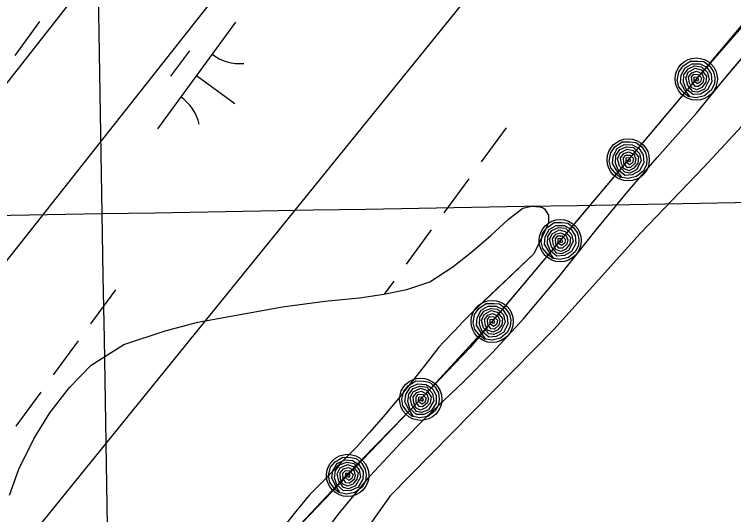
# Model space of a CAD drawing. Extents: x 3905714 to 3926767, y 183354 to 205755.
# Drawn here: x 3919966.9 to 3920239.4, y 199426.2 to 199615.6 of the extents above; entities that cross this region are included whole.
import ezdxf

# ---------------------------------------------------------------- set-up
doc = ezdxf.new("R2010")
doc.units = 0
for name, color, linetype in [('V-GRID-MAJR', 7, 'Continuous'), ('V-RIVR-EDGE', 7, 'Continuous'), ('V-RRAP-FSHR', 7, 'Continuous'), ('V-TOPO-SHOR', 7, 'Continuous'), ('V-UTIL-LINE', 7, 'Continuous'), ('V-WETL-SWMP', 7, 'Continuous')]:
    doc.layers.add(name, color=color, linetype=linetype)

msp = doc.modelspace()

# ---------------------------------------------------------------- linework, layer by layer
at = {"layer": 'V-GRID-MAJR'}
for points in [[(3920162.98, 190214.61), (3920105.98, 193480.1), (3920000.19, 199540.18), (3919966.26, 201484.22)], [(3915564.39, 199463.04), (3920000.19, 199540.18), (3922558.63, 199584.93)]]:
    msp.add_spline(points, degree=3, dxfattribs=at)
at = {"layer": 'V-RIVR-EDGE'}
for points in [[(3920374.1, 199713.61), (3920357.31, 199702.72), (3920314.57, 199662.77), (3920284.83, 199624.67), (3920250.45, 199581.93), (3920228.15, 199557.77), (3920203.99, 199532.68), (3920171.47, 199496.44), (3920109.21, 199433.25)], [(3920109.31, 199433.33), (3920077.62, 199388.65), (3920072.97, 199381.22), (3920066.47, 199370.07), (3920062.75, 199356.13), (3920059.03, 199345.91), (3920051.6, 199339.4), (3920034.88, 199329.18), (3920016.29, 199314.31), (3920000.49, 199308.74), (3919990.27, 199306.88), (3919881.56, 199181.44)]]:
    msp.add_lwpolyline(points, dxfattribs=at)
at = {"layer": 'V-RRAP-FSHR'}
for points in [[(3920550.73, 199986.15), (3920465.47, 199889.75), (3920298.23, 199677.79), (3920139.49, 199489.33), (3919997.75, 199341.58), (3919796.48, 199112.58), (3919711.59, 199013.66), (3919605.08, 198882.24), (3919551.75, 198826.91)], [(3920529.53, 199962.18), (3920503.34, 199932.22), (3920476.54, 199902.26), (3920451.4, 199871.45), (3920426.26, 199840.52), (3920401.49, 199808.65), (3920376.71, 199777.25), (3920351.93, 199745.85), (3920327.16, 199714.44), (3920302.38, 199683.42), (3920276.78, 199652.31), (3920251.8, 199621.72), (3920225.24, 199591.13), (3920199.47, 199560.54), (3920173.7, 199529.95), (3920147.93, 199499.35), (3920120.87, 199469.92), (3920093.18, 199441.56), (3920065.49, 199412.19), (3920037.8, 199383.32), (3920010.11, 199354.46), (3919983.13, 199324.94), (3919956.72, 199294.9)], [(3920222.43, 199584.37), (3920220.77, 199585.61), (3920218.69, 199588.14), (3920218.04, 199590.63), (3920218.6, 199593.8), (3920220.21, 199596.03), (3920222.91, 199597.97), (3920225.82, 199597.97), (3920228.08, 199597.74), (3920230.34, 199596.03), (3920231.75, 199593.93), (3920232.26, 199591.62), (3920232.12, 199589.41), (3920231.03, 199587.03), (3920228.35, 199584.81), (3920225.26, 199584.05), (3920222.89, 199584.4), (3920220.8, 199587.24), (3920219.27, 199589.79), (3920219.51, 199592.57), (3920221.03, 199595.42), (3920223.75, 199596.92), (3920226.76, 199596.86), (3920229.26, 199595.6), (3920230.95, 199593.03), (3920231.12, 199590.05), (3920229.52, 199587.01), (3920226.8, 199585.47), (3920224.02, 199585.25), (3920221.39, 199587.35), (3920220.38, 199589.92), (3920220.55, 199592.76), (3920222.12, 199595.03), (3920224.54, 199596.09), (3920227.29, 199595.81), (3920229.51, 199593.59), (3920230.17, 199590.82), (3920228.43, 199587.35), (3920225.85, 199586.15), (3920223.96, 199586.41), (3920222, 199588.75), (3920221.24, 199591.53), (3920222.21, 199593.77), (3920224.87, 199595.25), (3920227.16, 199594.65), (3920229.15, 199592.29), (3920228.85, 199589.9), (3920227.4, 199587.95), (3920225.45, 199587.03), (3920223.53, 199587.8), (3920222.67, 199589.6), (3920222.29, 199591.87), (3920223.54, 199593.54), (3920225.4, 199594.15), (3920227.39, 199593.24), (3920228.12, 199591.48), (3920227.77, 199589.74), (3920226.11, 199588.27), (3920224.78, 199588.28), (3920223.64, 199589.93), (3920223.41, 199591.84), (3920224.31, 199592.96), (3920225.88, 199592.9), (3920227.25, 199591.63), (3920226.87, 199590.04), (3920225.77, 199589.28), (3920224.44, 199590.25), (3920224.45, 199591.89), (3920225.62, 199592.01), (3920226.14, 199591), (3920225.77, 199590.24), (3920225.2, 199591.1)], [(3920196.66, 199553.77), (3920195, 199555.02), (3920192.92, 199557.54), (3920192.27, 199560.04), (3920192.83, 199563.21), (3920194.44, 199565.44), (3920197.14, 199567.37), (3920200.05, 199567.37), (3920202.31, 199567.15), (3920204.57, 199565.43), (3920205.98, 199563.33), (3920206.49, 199561.03), (3920206.35, 199558.82), (3920205.26, 199556.44), (3920202.58, 199554.22), (3920199.5, 199553.46), (3920197.12, 199553.81), (3920195.03, 199556.65), (3920193.5, 199559.19), (3920193.74, 199561.98), (3920195.26, 199564.83), (3920197.98, 199566.32), (3920200.99, 199566.27), (3920203.49, 199565.01), (3920205.18, 199562.43), (3920205.35, 199559.46), (3920203.75, 199556.42), (3920201.03, 199554.88), (3920198.25, 199554.66), (3920195.62, 199556.76), (3920194.61, 199559.33), (3920194.78, 199562.17), (3920196.35, 199564.44), (3920198.78, 199565.5), (3920201.52, 199565.22), (3920203.75, 199563), (3920204.4, 199560.23), (3920202.66, 199556.76), (3920200.08, 199555.56), (3920198.19, 199555.82), (3920196.23, 199558.16), (3920195.47, 199560.94), (3920196.44, 199563.18), (3920199.1, 199564.65), (3920201.39, 199564.06), (3920203.38, 199561.7), (3920203.08, 199559.31), (3920201.63, 199557.36), (3920199.68, 199556.44), (3920197.76, 199557.21), (3920196.9, 199559.01), (3920196.52, 199561.28), (3920197.77, 199562.94), (3920199.63, 199563.56), (3920201.62, 199562.65), (3920202.35, 199560.88), (3920202, 199559.15), (3920200.34, 199557.68), (3920199.01, 199557.69), (3920197.87, 199559.34), (3920197.64, 199561.25), (3920198.54, 199562.36), (3920200.11, 199562.31), (3920201.48, 199561.04), (3920201.1, 199559.45), (3920200, 199558.69), (3920198.67, 199559.66), (3920198.68, 199561.3), (3920199.85, 199561.42), (3920200.37, 199560.4), (3920200, 199559.65), (3920199.43, 199560.51)], [(3920170.89, 199523.18), (3920169.23, 199524.43), (3920167.15, 199526.95), (3920166.5, 199529.45), (3920167.06, 199532.61), (3920168.67, 199534.85), (3920171.37, 199536.78), (3920174.28, 199536.78), (3920176.54, 199536.56), (3920178.81, 199534.84), (3920180.21, 199532.74), (3920180.72, 199530.44), (3920180.58, 199528.23), (3920179.49, 199525.85), (3920176.82, 199523.63), (3920173.73, 199522.86), (3920171.35, 199523.22), (3920169.26, 199526.05), (3920167.73, 199528.6), (3920167.97, 199531.38), (3920169.49, 199534.23), (3920172.21, 199535.73), (3920175.22, 199535.68), (3920177.72, 199534.42), (3920179.41, 199531.84), (3920179.59, 199528.87), (3920177.98, 199525.82), (3920175.27, 199524.28), (3920172.48, 199524.07), (3920169.85, 199526.17), (3920168.84, 199528.74), (3920169.01, 199531.58), (3920170.58, 199533.85), (3920173.01, 199534.91), (3920175.75, 199534.62), (3920177.98, 199532.4), (3920178.63, 199529.64), (3920176.89, 199526.17), (3920174.31, 199524.97), (3920172.42, 199525.22), (3920170.46, 199527.57), (3920169.7, 199530.35), (3920170.67, 199532.59), (3920173.33, 199534.06), (3920175.62, 199533.47), (3920177.61, 199531.11), (3920177.31, 199528.71), (3920175.86, 199526.76), (3920173.91, 199525.85), (3920171.99, 199526.62), (3920171.13, 199528.41), (3920170.75, 199530.69), (3920172, 199532.35), (3920173.86, 199532.97), (3920175.85, 199532.06), (3920176.58, 199530.29), (3920176.23, 199528.56), (3920174.57, 199527.09), (3920173.24, 199527.1), (3920172.1, 199528.75), (3920171.88, 199530.66), (3920172.78, 199531.77), (3920174.34, 199531.72), (3920175.71, 199530.45), (3920175.33, 199528.86), (3920174.23, 199528.1), (3920172.9, 199529.06), (3920172.91, 199530.71), (3920174.08, 199530.83), (3920174.6, 199529.81), (3920174.23, 199529.05), (3920173.66, 199529.92)], [(3920145.12, 199492.59), (3920143.46, 199493.84), (3920141.38, 199496.36), (3920140.73, 199498.86), (3920141.29, 199502.02), (3920142.9, 199504.26), (3920145.6, 199506.19), (3920148.51, 199506.19), (3920150.77, 199505.97), (3920153.04, 199504.25), (3920154.44, 199502.15), (3920154.95, 199499.85), (3920154.81, 199497.63), (3920153.72, 199495.26), (3920151.05, 199493.03), (3920147.96, 199492.27), (3920145.58, 199492.63), (3920143.49, 199495.46), (3920141.96, 199498.01), (3920142.2, 199500.79), (3920143.72, 199503.64), (3920146.44, 199505.14), (3920149.45, 199505.09), (3920151.95, 199503.83), (3920153.65, 199501.25), (3920153.82, 199498.27), (3920152.21, 199495.23), (3920149.5, 199493.69), (3920146.71, 199493.47), (3920144.08, 199495.57), (3920143.07, 199498.15), (3920143.24, 199500.98), (3920144.81, 199503.26), (3920147.24, 199504.32), (3920149.98, 199504.03), (3920152.21, 199501.81), (3920152.86, 199499.05), (3920151.12, 199495.57), (3920148.54, 199494.38), (3920146.65, 199494.63), (3920144.69, 199496.98), (3920143.93, 199499.76), (3920144.9, 199502), (3920147.56, 199503.47), (3920149.85, 199502.88), (3920151.84, 199500.52), (3920151.54, 199498.12), (3920150.09, 199496.17), (3920148.14, 199495.26), (3920146.22, 199496.03), (3920145.36, 199497.82), (3920144.98, 199500.09), (3920146.23, 199501.76), (3920148.09, 199502.37), (3920150.08, 199501.46), (3920150.81, 199499.7), (3920150.46, 199497.97), (3920148.8, 199496.5), (3920147.47, 199496.51), (3920146.33, 199498.15), (3920146.1, 199500.07), (3920147.01, 199501.18), (3920148.57, 199501.13), (3920149.94, 199499.85), (3920149.56, 199498.26), (3920148.46, 199497.51), (3920147.13, 199498.47), (3920147.14, 199500.11), (3920148.31, 199500.23), (3920148.83, 199499.22), (3920148.46, 199498.46), (3920147.89, 199499.33)], [(3920117.63, 199463.35), (3920116.05, 199464.71), (3920114.14, 199467.36), (3920113.65, 199469.89), (3920114.41, 199473.01), (3920116.17, 199475.14), (3920118.99, 199476.89), (3920121.89, 199476.71), (3920124.13, 199476.34), (3920126.28, 199474.48), (3920127.55, 199472.29), (3920127.91, 199469.96), (3920127.62, 199467.76), (3920126.38, 199465.46), (3920123.57, 199463.42), (3920120.44, 199462.85), (3920118.09, 199463.36), (3920116.19, 199466.32), (3920114.83, 199468.96), (3920115.25, 199471.73), (3920116.95, 199474.47), (3920119.75, 199475.79), (3920122.76, 199475.55), (3920125.17, 199474.13), (3920126.7, 199471.45), (3920126.67, 199468.47), (3920124.87, 199465.53), (3920122.06, 199464.17), (3920119.27, 199464.13), (3920116.78, 199466.4), (3920115.94, 199469.03), (3920116.3, 199471.85), (3920118.01, 199474.02), (3920120.5, 199474.92), (3920123.22, 199474.46), (3920125.29, 199472.1), (3920125.77, 199469.3), (3920123.81, 199465.94), (3920121.16, 199464.92), (3920119.29, 199465.29), (3920117.48, 199467.76), (3920116.9, 199470.58), (3920118.02, 199472.76), (3920120.76, 199474.05), (3920123.01, 199473.32), (3920124.85, 199470.83), (3920124.4, 199468.46), (3920122.82, 199466.61), (3920120.81, 199465.82), (3920118.95, 199466.71), (3920118.21, 199468.56), (3920117.97, 199470.85), (3920119.33, 199472.43), (3920121.22, 199472.93), (3920123.15, 199471.89), (3920123.76, 199470.08), (3920123.3, 199468.38), (3920121.55, 199467.02), (3920120.23, 199467.11), (3920119.2, 199468.83), (3920119.09, 199470.75), (3920120.06, 199471.8), (3920121.62, 199471.65), (3920122.91, 199470.29), (3920122.43, 199468.73), (3920121.28, 199468.04), (3920120.02, 199469.09), (3920120.13, 199470.73), (3920121.31, 199470.78), (3920121.76, 199469.73), (3920121.34, 199469), (3920120.83, 199469.9)], [(3920089.94, 199434.49), (3920088.36, 199435.84), (3920086.45, 199438.49), (3920085.96, 199441.03), (3920086.72, 199444.15), (3920088.48, 199446.27), (3920091.3, 199448.03), (3920094.2, 199447.84), (3920096.44, 199447.47), (3920098.59, 199445.61), (3920099.86, 199443.43), (3920100.21, 199441.1), (3920099.93, 199438.9), (3920098.7, 199436.59), (3920095.88, 199434.55), (3920092.75, 199433.99), (3920090.4, 199434.5), (3920088.5, 199437.46), (3920087.14, 199440.1), (3920087.56, 199442.86), (3920089.26, 199445.61), (3920092.06, 199446.93), (3920095.07, 199446.68), (3920097.48, 199445.26), (3920099, 199442.58), (3920098.98, 199439.6), (3920097.18, 199436.67), (3920094.38, 199435.3), (3920091.58, 199435.27), (3920089.09, 199437.53), (3920088.25, 199440.16), (3920088.61, 199442.99), (3920090.32, 199445.15), (3920092.81, 199446.05), (3920095.53, 199445.59), (3920097.6, 199443.24), (3920098.08, 199440.43), (3920096.12, 199437.08), (3920093.47, 199436.05), (3920091.6, 199436.43), (3920089.79, 199438.89), (3920089.21, 199441.71), (3920090.33, 199443.89), (3920093.07, 199445.19), (3920095.32, 199444.45), (3920097.16, 199441.96), (3920096.71, 199439.6), (3920095.13, 199437.74), (3920093.12, 199436.95), (3920091.26, 199437.85), (3920090.52, 199439.69), (3920090.29, 199441.99), (3920091.64, 199443.57), (3920093.53, 199444.06), (3920095.46, 199443.02), (3920096.07, 199441.22), (3920095.61, 199439.51), (3920093.86, 199438.15), (3920092.54, 199438.24), (3920091.51, 199439.96), (3920091.4, 199441.89), (3920092.38, 199442.94), (3920093.93, 199442.79), (3920095.22, 199441.43), (3920094.74, 199439.86), (3920093.59, 199439.18), (3920092.33, 199440.23), (3920092.44, 199441.86), (3920093.62, 199441.91), (3920094.07, 199440.86), (3920093.66, 199440.13), (3920093.14, 199441.03)]]:
    msp.add_lwpolyline(points, dxfattribs=at)
for centre in [(3920225.24, 199591.13), (3920199.47, 199560.54), (3920173.7, 199529.95), (3920147.93, 199499.35), (3920120.87, 199469.92), (3920093.18, 199441.06)]:
    msp.add_circle(centre, 8, dxfattribs=at)
at = {"layer": 'V-TOPO-SHOR'}
for points in [[(3920081.67, 199415.4), (3920089.62, 199426.23), (3920101.67, 199440.93), (3920113.47, 199453.57), (3920122.96, 199463.11), (3920137.07, 199476.54), (3920148.11, 199487.63), (3920159.65, 199500.27), (3920173.24, 199516.26), (3920187.35, 199534.05), (3920199.91, 199549.27), (3920210.43, 199561.39), (3920225.3, 199578.16), (3920235.81, 199591.05), (3920247.35, 199604.72)], [(3919965.06, 199433.6), (3919968.64, 199443.39), (3919974.27, 199454.98), (3919980.41, 199464.78), (3919987.85, 199474.32), (3919996.06, 199482.83), (3920008.39, 199490.58), (3920024.07, 199495.77), (3920036.41, 199499.15), (3920055.18, 199502.55), (3920068.55, 199504.9), (3920084.5, 199507.01), (3920097.62, 199508.33), (3920106.88, 199509.64), (3920115.62, 199511.47), (3920124.36, 199514.32), (3920133.09, 199520.01), (3920140.28, 199525.69), (3920147.47, 199531.88), (3920154.14, 199538.08), (3920159.54, 199542.21), (3920162.88, 199542.99), (3920165.96, 199542.74), (3920167, 199542.49), (3920167.77, 199541.97), (3920169.32, 199539.66), (3920169.32, 199538.63), (3920169.33, 199536.83), (3920167.79, 199533.23), (3920163.7, 199524.98), (3920144.96, 199507.17), (3920140.09, 199502.53), (3920137.01, 199499.43), (3920133.68, 199495.82), (3920129.31, 199491.43), (3920127.78, 199489.63), (3920122.13, 199482.41), (3920112.91, 199470.81), (3920106.75, 199463.33)], [(3920106.75, 199463.33), (3920101.37, 199457.14), (3920096.49, 199451.72), (3920090.33, 199445.53), (3920084.95, 199439.85), (3920078.79, 199433.66), (3920072.89, 199426.7), (3920067.25, 199419.48)]]:
    msp.add_lwpolyline(points, dxfattribs=at)
at = {"layer": 'V-UTIL-LINE'}
for points in [[(3920382.72, 200123.13), (3919431.34, 198911.04), (3917639.74, 196643.01), (3912670.96, 189304.15), (3911629.35, 187953.28)], [(3917520.12, 196733.21), (3917669.62, 196618.74), (3919457.38, 198881.61), (3920417.08, 200095.51)], [(3920481.64, 200045.37), (3917672.78, 196581.37), (3917218.41, 196910.18)]]:
    msp.add_lwpolyline(points, dxfattribs=at)
at = {"layer": 'V-WETL-SWMP'}
for p, q in [((3919976.49, 199612.96), (3919967.04, 199600.05)), ((3920050.68, 199612.63), (3920021.13, 199572.3)), ((3920235.81, 199591.05), (3920247.35, 199604.72)), ((3920033.23, 199601.86), (3920026.13, 199592.18)), ((3920035.9, 199592.46), (3920050.42, 199581.83)), ((3920225.3, 199578.16), (3920235.81, 199591.05)), ((3920210.43, 199561.39), (3920225.3, 199578.16)), ((3920153.23, 199572.73), (3920143.77, 199559.83)), ((3920199.91, 199549.27), (3920210.43, 199561.39)), ((3920139.04, 199553.37), (3920129.59, 199540.47)), ((3920187.35, 199534.05), (3920199.91, 199549.27)), ((3920154.14, 199538.08), (3920159.53, 199542.21)), ((3920159.53, 199542.21), (3920162.88, 199542.99)), ((3920162.88, 199542.99), (3920165.96, 199542.74)), ((3920165.96, 199542.74), (3920167, 199542.49)), ((3920167, 199542.49), (3920167.77, 199541.97)), ((3920167.77, 199541.97), (3920169.32, 199539.66)), ((3920169.32, 199539.66), (3920169.33, 199536.83)), ((3920147.47, 199531.88), (3920154.14, 199538.08)), ((3920169.33, 199536.83), (3920167.79, 199533.23)), ((3920124.86, 199534.01), (3920115.4, 199521.11)), ((3920167.79, 199533.23), (3920163.7, 199524.98)), ((3920173.24, 199516.26), (3920187.35, 199534.05)), ((3920140.28, 199525.69), (3920147.47, 199531.88)), ((3920133.09, 199520.01), (3920140.28, 199525.69)), ((3920163.7, 199524.98), (3920144.97, 199507.18)), ((3920124.36, 199514.32), (3920133.09, 199520.01)), ((3920110.67, 199514.65), (3920107.02, 199509.67)), ((3920115.62, 199511.47), (3920124.36, 199514.32)), ((3920159.65, 199500.27), (3920173.24, 199516.26)), ((3920005.26, 199511.36), (3919995.81, 199498.45)), ((3920106.88, 199509.64), (3920115.62, 199511.47)), ((3920097.62, 199508.33), (3920106.88, 199509.64)), ((3920068.56, 199504.9), (3920084.5, 199507.01)), ((3920084.5, 199507.01), (3920097.62, 199508.33)), ((3920144.97, 199507.18), (3920140.09, 199502.53)), ((3920055.18, 199502.55), (3920068.56, 199504.9)), ((3920036.41, 199499.15), (3920055.18, 199502.55)), ((3920140.09, 199502.53), (3920137.01, 199499.43)), ((3920148.11, 199487.63), (3920159.65, 199500.27)), ((3920024.07, 199495.77), (3920036.41, 199499.15)), ((3920137.01, 199499.43), (3920133.68, 199495.82)), ((3920008.39, 199490.58), (3920024.07, 199495.77)), ((3920133.68, 199495.82), (3920129.31, 199491.44)), ((3919991.08, 199492), (3919981.62, 199479.09)), ((3919996.06, 199482.83), (3920008.39, 199490.58)), ((3920127.78, 199489.63), (3920122.14, 199482.41)), ((3920129.31, 199491.44), (3920127.78, 199489.63)), ((3920137.08, 199476.54), (3920148.11, 199487.63)), ((3919987.85, 199474.32), (3919996.06, 199482.83)), ((3920122.14, 199482.41), (3920112.91, 199470.81)), ((3920122.96, 199463.12), (3920137.08, 199476.54)), ((3919980.41, 199464.78), (3919987.85, 199474.32)), ((3919976.89, 199472.64), (3919967.44, 199459.73)), ((3920112.91, 199470.81), (3920106.75, 199463.33)), ((3919974.27, 199454.98), (3919980.41, 199464.78)), ((3920106.75, 199463.33), (3920101.37, 199457.14)), ((3920113.47, 199453.57), (3920122.96, 199463.12)), ((3920101.37, 199457.14), (3920096.49, 199451.72)), ((3919968.64, 199443.39), (3919974.27, 199454.98)), ((3920096.49, 199451.72), (3920090.33, 199445.53)), ((3920101.67, 199440.93), (3920113.47, 199453.57)), ((3919965.06, 199433.6), (3919968.64, 199443.39)), ((3920090.33, 199445.53), (3920084.95, 199439.85)), ((3920089.62, 199426.23), (3920101.67, 199440.93)), ((3920084.95, 199439.85), (3920078.79, 199433.66)), ((3920078.79, 199433.66), (3920072.89, 199426.7)), ((3920072.89, 199426.7), (3920067.25, 199419.48))]:
    msp.add_line(p, q, dxfattribs=at)
for centre, start, end in [((3920052.42, 199614.61), 233, 274.5436), ((3920019.77, 199570.04), 13, 54.5436)]:
    msp.add_arc(centre, 17.62, start, end, dxfattribs=at)

doc.saveas('drawing.dxf')
